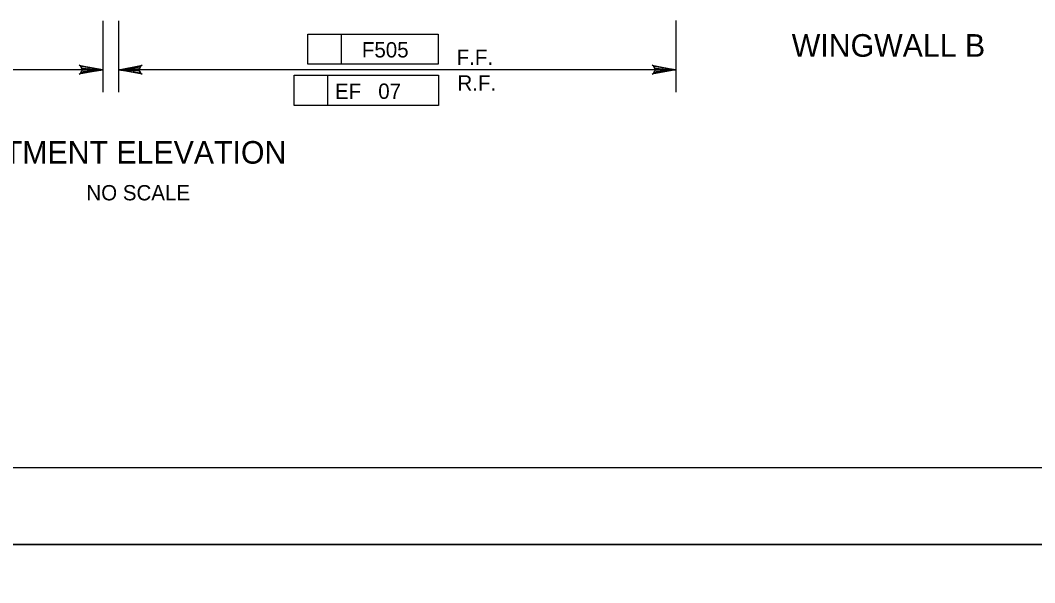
# Model space of a CAD drawing. Extents: x 638340 to 640242, y 295465 to 298435.
# Drawn here: x 638759.4 to 638957.8, y 297834 to 297944.1 of the extents above; entities that cross this region are included whole.
import ezdxf

# ---------------------------------------------------------------- set-up
doc = ezdxf.new("R2010")
doc.units = 0
for name, color, linetype in [('2', 7, 'Continuous'), ('3', 7, 'Continuous'), ('Level 3', 7, 'Continuous'), ('PLT-BNDY', 7, 'Continuous')]:
    doc.layers.add(name, color=color, linetype=linetype)

msp = doc.modelspace()

# ---------------------------------------------------------------- linework, layer by layer
at = {"layer": '2'}
msp.add_line((639261.46, 297856.46), (638475.46, 297856.46), dxfattribs=at)
at = {"layer": 'Level 3'}
for p, q in [((638775.51, 297944), (638775.51, 297930.01)), ((638778.58, 297944), (638778.58, 297930.01)), ((638887.63, 297944.08), (638887.63, 297930.01)), ((638815.61, 297935.52), (638815.61, 297941.41)), ((638815.61, 297941.41), (638841.1, 297941.41)), ((638822.19, 297935.52), (638822.19, 297941.41)), ((638841.1, 297941.41), (638841.1, 297935.52)), ((638775.51, 297934.43), (638661.43, 297934.43)), ((638887.63, 297934.43), (638778.58, 297934.43)), ((638841.1, 297935.52), (638815.61, 297935.52)), ((638812.96, 297933.35), (638841.19, 297933.35)), ((638812.96, 297927.45), (638812.96, 297933.35)), ((638819.54, 297927.45), (638819.54, 297933.35)), ((638841.19, 297933.35), (638841.19, 297927.45)), ((638841.19, 297927.45), (638812.96, 297927.45))]:
    msp.add_line(p, q, dxfattribs=at)
for points in [[(638775.51, 297934.43), (638770.86, 297933.56), (638771.22, 297933.8), (638771.4, 297934.12), (638771.46, 297934.43), (638771.4, 297934.74), (638771.22, 297935.05), (638770.86, 297935.3), (638775.51, 297934.43), (638771.22, 297935.05), (638771.4, 297934.74), (638775.51, 297934.43), (638771.46, 297934.43), (638771.4, 297934.12), (638775.51, 297934.43), (638771.22, 297933.8)], [(638778.58, 297934.43), (638783.23, 297935.3), (638782.88, 297935.05), (638782.69, 297934.74), (638782.64, 297934.43), (638782.69, 297934.12), (638782.88, 297933.8), (638783.23, 297933.56), (638778.58, 297934.43), (638782.88, 297933.8), (638782.69, 297934.12), (638778.58, 297934.43), (638782.64, 297934.43), (638782.69, 297934.74), (638778.58, 297934.43), (638782.88, 297935.05)], [(638887.63, 297934.43), (638882.98, 297933.56), (638883.33, 297933.8), (638883.52, 297934.12), (638883.57, 297934.43), (638883.52, 297934.74), (638883.33, 297935.05), (638882.98, 297935.3), (638887.63, 297934.43), (638883.33, 297935.05), (638883.52, 297934.74), (638887.63, 297934.43), (638883.57, 297934.43), (638883.52, 297934.12), (638887.63, 297934.43), (638883.33, 297933.8)]]:
    msp.add_lwpolyline(points, dxfattribs=at)
for points in [[(638772.57, 297934.92), (638772.57, 297933.94), (638775.51, 297934.43)], [(638781.53, 297934.92), (638781.53, 297933.94), (638778.58, 297934.43)]]:
    msp.add_lwpolyline(points, close=True, dxfattribs=at)
at = {"layer": 'PLT-BNDY'}
for points in [[(638435.46, 298435.46), (639276.46, 298435.46), (639276.46, 297841.46), (638435.46, 297841.46)], [(638435.46, 297841.46), (639276.46, 297841.46), (639276.46, 297247.46), (638435.46, 297247.46)]]:
    msp.add_lwpolyline(points, close=True, dxfattribs=at)

# ---------------------------------------------------------------- texts
at = {"layer": '3'}
for s, height, p in [('WINGWALL B', 4.429, (638910.3, 297936.97)), ('ABUTMENT ELEVATION', 4.4294, (638743.95, 297916.03)), ('NO SCALE', 3, (638772.29, 297908.84))]:
    msp.add_text(s, height=height, dxfattribs=at).set_placement(p)
at = {"layer": 'Level 3'}
for s, p in [('F505', (638826.19, 297936.83)), ('F.F.', (638844.74, 297935.38)), ('R.F.', (638844.9, 297930.33)), ('EF   07', (638820.93, 297928.72))]:
    msp.add_text(s, height=3, dxfattribs=at).set_placement(p)

doc.saveas('drawing.dxf')
